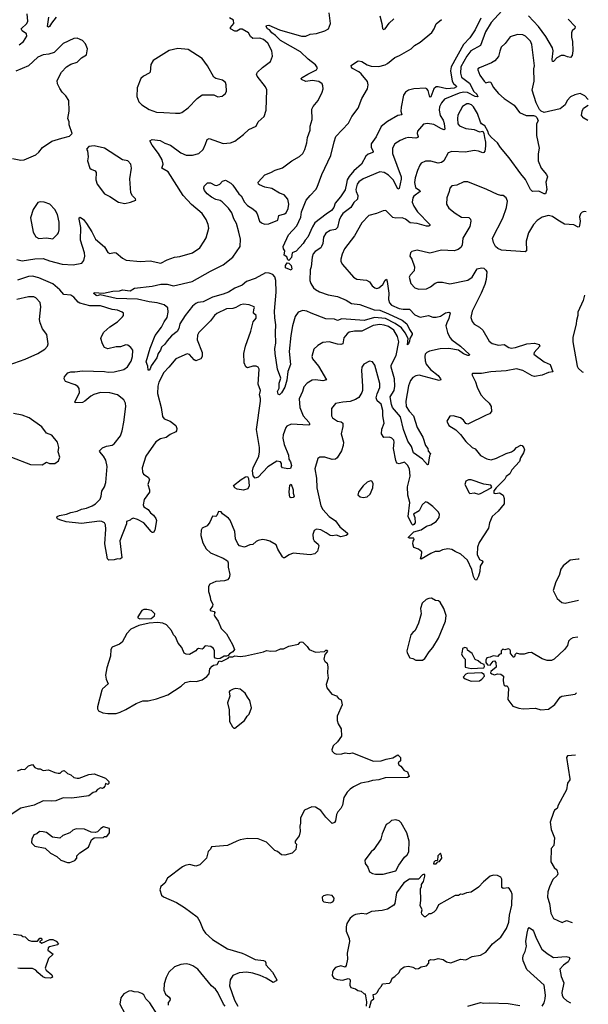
# Model space of a CAD drawing. Extents: x 1954678 to 2060275, y 904822 to 1016299.
# Tile 418 of 467: x 2054243 to 2059612, y 969543 to 978850. Entities that reach past the tile are written whole.
import ezdxf

# ---------------------------------------------------------------- set-up
doc = ezdxf.new("R2010")
doc.units = 0

msp = doc.modelspace()

# ---------------------------------------------------------------- linework, layer by layer
at = {"layer": '0CON20XD'}
for points in [[(2054215, 976583.1), (2054265, 976571.5), (2054385, 976589.3), (2054465, 976591.1), (2054525, 976569.5), (2054645, 976539.3), (2054746.6, 976533.4), (2054830.3, 976549.7), (2054849.2, 976575), (2054856.5, 976615), (2054854.5, 976645), (2054816.7, 976765), (2054818.9, 976885), (2054804.4, 976965.6), (2054805, 976977.5), (2054815, 976983.8), (2054845, 976960.8), (2054875, 976923.1), (2054925.5, 976845.5), (2054959.4, 976775), (2055042.2, 976702.2), (2055075, 976650), (2055095, 976641.2), (2055135, 976650), (2055155, 976646.2), (2055213.8, 976595), (2055247.3, 976577.3), (2055385, 976564.2), (2055475, 976572), (2055575, 976549.2), (2055635, 976580), (2055705, 976606), (2055755, 976610), (2055875, 976646.2), (2055945, 976694), (2055985, 976756.7), (2056005, 976787.5), (2056028.3, 976878.3), (2056024.1, 976914.1), (2056005, 976960), (2055965, 977018), (2055864.5, 977104.5), (2055785, 977188.9), (2055645, 977412.2), (2055586, 977445), (2055596.5, 977485), (2055587.3, 977525), (2055555, 977585.6), (2055492.3, 977665), (2055472.5, 977705), (2055495, 977716.9), (2055568.8, 977708.8), (2055615, 977683.5), (2055668, 977665), (2055765, 977592.9), (2055815, 977570), (2055875, 977570.8), (2055935, 977586), (2055976.1, 977623.9), (2055997.7, 977672.3), (2056013.5, 977716.5), (2056031.7, 977728.3), (2056165, 977681.1), (2056234.4, 977685.6), (2056275, 977700.8), (2056356.4, 977763.6), (2056407.7, 977812.3), (2056476.4, 977843.6), (2056493.8, 977885), (2056550.8, 977935), (2056571.4, 977995), (2056575.7, 978185.7), (2056564.4, 978214.4), (2056485.8, 978315), (2056479.2, 978335), (2056490, 978355), (2056535, 978398), (2056610, 978455), (2056630.8, 978505), (2056622.5, 978555), (2056585, 978627.5), (2056545, 978663.1), (2056510, 978675), (2056443.6, 978673.6), (2056421.7, 978691.7), (2056404, 978725), (2056345, 978760.6), (2056325, 978759.4), (2056292, 978742), (2056275, 978741.4), (2056233.8, 978765), (2056232, 978775), (2056265.2, 978814.8), (2056261.5, 978845), (2056225, 978867.9)], [(2054238.3, 978611.7), (2054279.4, 978645), (2054310, 978695), (2054306, 978715), (2054265, 978744.2), (2054255.9, 978764.1), (2054309.4, 978815), (2054319.4, 978835), (2054314.4, 978904.4)], [(2054587.7, 978872.3), (2054542.4, 978817.6), (2054525, 978787.1), (2054515, 978779.2), (2054504.5, 978784.5), (2054518.2, 978875)], [(2058795, 978933.1), (2058695, 978823.5), (2058640.4, 978735), (2058595, 978607.5), (2058504.3, 978555.7), (2058465.3, 978505), (2058409.7, 978405), (2058404.2, 978345), (2058415, 978306.9), (2058488.9, 978248.9), (2058530.2, 978170.2), (2058558.8, 978145), (2058569.1, 978120.9), (2058545, 978123.5), (2058470.5, 978160.5), (2058435, 978166.2), (2058393.1, 978156.9), (2058255, 978098.5), (2058226, 978064), (2058208.2, 978025), (2058203.2, 977995), (2058212, 977945), (2058240.2, 977900.2), (2058251.7, 977868.3), (2058258.6, 977815), (2058251.7, 977808.3), (2058225, 977817.5), (2058155, 977859.2), (2058095, 977868.6), (2058056.1, 977863.9), (2057998.6, 977795), (2057995.5, 977775), (2058005.7, 977745), (2058003.3, 977735), (2057985, 977731.2), (2057915, 977736.5), (2057885, 977730.6), (2057835, 977708.6), (2057784.2, 977675), (2057762.5, 977635), (2057762.5, 977585), (2057844.3, 977365), (2057845, 977343.8), (2057825, 977253.8), (2057815, 977248.8), (2057771.8, 977331.8), (2057725, 977380.5), (2057685, 977405.6), (2057645, 977410.6), (2057485, 977344.5), (2057445, 977316.9), (2057430.9, 977295), (2057418.2, 977245), (2057419.1, 977225), (2057435, 977186.7), (2057433.3, 977155), (2057398.8, 977121.2), (2057369.4, 977075), (2057295, 977016.5), (2057275, 976990), (2057258.2, 976955), (2057244.5, 976885), (2057225, 976867.3), (2057175, 976857.8), (2057135, 976832.5), (2057111.4, 976795), (2057105.7, 976735), (2057094.3, 976705), (2057085, 976692.9), (2057032.1, 976657.9), (2057015, 976636.7), (2057004.5, 976605.5), (2056995.6, 976515), (2056986.7, 976485), (2056983.3, 976385), (2056993.5, 976355), (2057018.5, 976315), (2057035, 976299.1), (2057075, 976277.9), (2057155, 976248.2), (2057245, 976234.5), (2057325, 976197.5), (2057375, 976166.2), (2057455, 976158.2), (2057591.4, 976108.6), (2057645, 976103.2), (2057725, 976070.5), (2057855, 976008.5), (2057898.8, 975975), (2057922.2, 975922.2), (2057949.2, 975885), (2057949.2, 975875), (2057925.6, 975835), (2057925, 975810), (2057915.6, 975785), (2057905, 975777.5), (2057912, 975835), (2057881.4, 975891.4), (2057847.6, 975937.6), (2057788.6, 975978.6), (2057695.8, 976025.8), (2057593.6, 976036.4), (2057495, 976006.5), (2057285, 976022.7), (2057245, 976006.4), (2057215, 976017.6), (2057135, 976023.8), (2056994.4, 976075), (2056955, 976094.6), (2056915, 976099.5), (2056874, 976085), (2056845.4, 976044.6), (2056818.9, 975955), (2056801.8, 975865), (2056787.6, 975715), (2056800.9, 975589.1), (2056775.3, 975524.7), (2056767, 975443), (2056745.5, 975375), (2056715, 975323.3), (2056695, 975302.5), (2056685, 975310), (2056677.5, 975335), (2056693.8, 975366.2), (2056691.9, 975415), (2056707.3, 975462.7), (2056678.5, 975545), (2056653.8, 975693.8), (2056652.9, 975742.9), (2056661.5, 975791.5), (2056658, 975892), (2056662.5, 975965), (2056651.7, 976031.7), (2056649.7, 976095), (2056663.3, 976275), (2056661.8, 976385), (2056650.6, 976420.6), (2056631.9, 976441.9), (2056600, 976455), (2056565, 976455.8), (2056465, 976403.6), (2056385, 976375.2), (2056345, 976341.8), (2056275, 976311.2), (2056214.6, 976275.4), (2056165, 976254.8), (2056065, 976227.6), (2055976.6, 976183.4), (2055925, 976176), (2055905, 976166.8), (2055875, 976142.2), (2055805.7, 976055), (2055754.7, 975975), (2055745, 975932), (2055728.7, 975901.3), (2055677.3, 975862.7), (2055635.7, 975815), (2055615, 975784.2), (2055581.2, 975755), (2055573.8, 975725), (2055551.2, 975695), (2055537.1, 975655), (2055483.3, 975576.7), (2055475, 975548.8), (2055465, 975538), (2055455, 975537.5), (2055454, 975575), (2055436.7, 975615), (2055475, 975743.8), (2055522.2, 975865), (2055582.9, 975945), (2055605.6, 975995), (2055635.9, 976034.1), (2055646.2, 976085), (2055640.9, 976125), (2055606.5, 976155), (2055542, 976175), (2055465, 976184.5), (2055355, 976209.6), (2055155, 976213.5), (2055002.3, 976247.7), (2054975, 976240.8), (2054964.2, 976244.2), (2054941.7, 976261.7), (2054945, 976270), (2055035, 976264.2), (2055123.6, 976283.6), (2055185, 976285.8), (2055215, 976296.7), (2055285, 976288), (2055327, 976313), (2055495, 976330), (2055575, 976350.7), (2055635, 976351.3), (2055695.5, 976335.5), (2055870.8, 976375), (2056045, 976473.9), (2056165, 976533.1), (2056256.4, 976605), (2056325.4, 976705), (2056329.1, 976775), (2056311.6, 976841.6), (2056290.4, 976925), (2056266.2, 976966.2), (2056245, 977023.1), (2056215, 977068.2), (2056155, 977128.8), (2056135, 977140), (2056095, 977149.3), (2056053.4, 977173.4), (2056014.4, 977205), (2055988.9, 977235), (2055981.5, 977255), (2055984.6, 977275), (2056015, 977308.5), (2056045, 977309.2), (2056085, 977286), (2056105, 977284), (2056134.1, 977295.9), (2056157.7, 977322.3), (2056185, 977332), (2056235.6, 977305.6), (2056256.8, 977286.8), (2056311.2, 977205), (2056334.1, 977184.1), (2056365.8, 977125), (2056395, 977094), (2056445, 977063.3), (2056468.8, 977038.8), (2056484, 977015), (2056508.8, 976945), (2056525, 976930), (2056555, 976916), (2056595, 976920), (2056680, 976955), (2056691.4, 976998.6), (2056745, 977014.4), (2056758.1, 977025), (2056779.4, 977065), (2056785.7, 977105.7), (2056773.8, 977155), (2056740, 977195), (2056695, 977208.8), (2056624.4, 977254.4), (2056557.7, 977267.7), (2056508.3, 977288.3), (2056496.7, 977296.7), (2056496.2, 977315), (2056557.7, 977382.3), (2056615.9, 977404.1), (2056655, 977426.7), (2056725, 977450), (2056813.9, 977516.1), (2056885, 977556.7), (2056915.8, 977584.2), (2056935, 977622.5), (2056955.8, 977685), (2056962, 977735), (2056986.7, 977805), (2056986, 977845), (2057006.2, 977905), (2057001.2, 978005), (2057015, 978030), (2057062, 978085), (2057099.2, 978165), (2057107.7, 978197.7), (2057106.2, 978225), (2057098, 978245), (2057066.2, 978266.2), (2057005, 978275.4), (2056945, 978264.7), (2056902.5, 978285), (2056900.8, 978295), (2056911.4, 978305), (2056965, 978335.4), (2057046, 978375), (2057053.8, 978395), (2057035, 978423.8), (2056967.4, 978477.4), (2056895, 978547.1), (2056704.4, 978654.4), (2056659.9, 978699.9), (2056625, 978725.9), (2056603.2, 978753.2), (2056582.9, 978765), (2056571.4, 978785), (2056572.5, 978795), (2056595, 978799.5), (2056695.7, 978755.7), (2056905, 978695.4), (2056945, 978694.6), (2056985.4, 978714.6), (2057045, 978720), (2057125.2, 978744.8), (2057158.1, 978765), (2057178.8, 978815), (2057164.7, 978915)], [(2057643.3, 978885), (2057663, 978813), (2057668.3, 978768.3), (2057678.3, 978758.3), (2057695, 978762.5), (2057732.3, 978817.7), (2057775, 978857.5)], [(2059423.5, 978855), (2059486.9, 978785), (2059484.3, 978765.7), (2059460, 978745), (2059452.5, 978725), (2059452.5, 978685), (2059464.3, 978645), (2059466.9, 978555), (2059459.7, 978510.3), (2059445, 978494), (2059415, 978498.6), (2059385, 978511.9), (2059355, 978512.5), (2059315, 978489.4), (2059285, 978455.8), (2059275, 978456.2), (2059269.5, 978475), (2059280.3, 978555), (2059273.1, 978583.1), (2059211.3, 978691.3), (2059143.3, 978785), (2059046.9, 978885)], [(2058596.7, 978865), (2058544.8, 978755), (2058492.5, 978677.5), (2058432.5, 978615), (2058316, 978405), (2058309.8, 978365), (2058327.8, 978267.8), (2058338.3, 978248.3), (2058364.5, 978225), (2058366.2, 978215), (2058345, 978204), (2058275, 978195.2), (2058195, 978215.7), (2058175, 978214.7), (2058155, 978197.5), (2058125, 978122), (2058115, 978118.8), (2058099.4, 978179.4), (2058087.5, 978197.5), (2058075, 978203.7), (2057965, 978196.8), (2057915, 978183.4), (2057886.7, 978165), (2057867.5, 978135), (2057844.5, 978024.5), (2057841.7, 977985), (2057850, 977950), (2057815, 977943), (2057715, 977887.6), (2057655, 977839.2), (2057607.9, 977742.1), (2057562.3, 977675), (2057560.9, 977645), (2057580, 977605), (2057577.5, 977595), (2057535, 977579.1), (2057510.6, 977559.4), (2057470.8, 977485), (2057398.1, 977421.9), (2057353.1, 977366.9), (2057335.2, 977335), (2057327.9, 977302.1), (2057317.5, 977242.5), (2057272.2, 977175), (2057222.9, 977117.1), (2057207.7, 977075), (2057188.5, 977045), (2057137.5, 977012.5), (2057031.1, 976928.9), (2057007.6, 976892.4), (2056965, 976795.4), (2056937.1, 976765), (2056921.2, 976735), (2056855, 976661.2), (2056815, 976647.5), (2056808.6, 976601.4), (2056785, 976572.5), (2056775, 976580), (2056766.8, 976606.8), (2056740.8, 976625), (2056748, 976665), (2056733.5, 976685), (2056731.2, 976705), (2056780.8, 976815), (2056858.9, 976901.1), (2056896.2, 976983.8), (2056905.2, 977035), (2056949.1, 977145), (2056985, 977187.3), (2057040.8, 977245), (2057052.9, 977267.1), (2057095, 977385.8), (2057181.5, 977565), (2057211.2, 977695), (2057229.6, 977745), (2057347.2, 977872.8), (2057380.4, 977935), (2057437.6, 978012.4), (2057474.6, 978105), (2057526.1, 978195), (2057534.1, 978235), (2057525.6, 978265.6), (2057468.9, 978338.9), (2057446.9, 978356.9), (2057385, 978388.8), (2057375, 978400), (2057373.8, 978416.2), (2057431.7, 978458.3), (2057445, 978460.8), (2057475, 978454.4), (2057523.3, 978423.3), (2057561.6, 978411.6), (2057633.9, 978406.1), (2057695, 978424.6), (2057715.6, 978435), (2057786.8, 978493.2), (2057829.3, 978510.7), (2057938.8, 978575), (2057971.9, 978605), (2058025, 978636.9), (2058135, 978730.4), (2058157.8, 978765), (2058175, 978811.9), (2058225, 978850.7)], [(2059612, 978096.7), (2059580.3, 978130.3), (2059535, 978152), (2059485, 978141.2), (2059445, 978120), (2059411.2, 978085), (2059394, 978046), (2059345, 978006), (2059195, 977973.8), (2059166.4, 977986.4), (2059151.7, 978001.7), (2059120.8, 978065), (2059081.2, 978185), (2059100.5, 978269.5), (2059098.1, 978385), (2059103.1, 978415), (2059079.5, 978615), (2059065, 978647.5), (2059020, 978695), (2058995, 978706.9), (2058945, 978710), (2058875, 978688.6), (2058827.1, 978625), (2058790.9, 978589.1), (2058776.2, 978553.8), (2058765, 978503.3), (2058728.1, 978461.9), (2058698.1, 978441.9), (2058584.1, 978395.9), (2058570, 978385), (2058568.8, 978375), (2058588.6, 978325), (2058627.8, 978267.8), (2058645, 978254.2), (2058675, 978263.3), (2058690.7, 978260.7), (2058713.5, 978213.5), (2058765, 978152.9), (2058818, 978105), (2058910.9, 978040.9), (2058963.2, 977973.2), (2059025, 977944), (2059095, 977943.3), (2059115, 977937.5), (2059127.5, 977925), (2059137.5, 977895), (2059123.8, 977865), (2059122, 977755), (2059148, 977635), (2059138.3, 977581.7), (2059140, 977515), (2059166, 977445), (2059217.9, 977387.9), (2059225.6, 977365.6), (2059212.5, 977315), (2059221.4, 977245), (2059206.7, 977205), (2059195, 977203.8), (2059145, 977228), (2059085, 977226.7), (2059066.7, 977245), (2059019.8, 977339.8), (2058975, 977391.4), (2058865.4, 977545), (2058781.9, 977641.9), (2058755, 977686.9), (2058698, 977735), (2058673.3, 977765), (2058663.8, 977795), (2058635, 977846.7), (2058605, 977866.2), (2058595, 977880), (2058565, 977963.3), (2058527.8, 978025), (2058507.9, 978045), (2058485, 978056.1), (2058465, 978055.5), (2058425, 978030.8), (2058381.7, 977948.3), (2058376.8, 977915), (2058379.5, 977865), (2058395, 977847.1), (2058455, 977821.4), (2058535, 977812.5), (2058585, 977791.2), (2058615, 977797.5), (2058626.2, 977775), (2058632, 977735), (2058641.7, 977691.7), (2058640.8, 977655), (2058634.1, 977605.9), (2058625, 977594), (2058615, 977592), (2058575, 977608), (2058535, 977614.3), (2058451.7, 977598.3), (2058323.6, 977603.6), (2058288.3, 977591.7), (2058247.5, 977515), (2058225, 977499.4), (2058194.6, 977494.6), (2058125, 977511.1), (2058075, 977512.9), (2058035, 977494), (2058020, 977475), (2058000, 977425), (2057976.5, 977355), (2057970.6, 977310.6), (2057981.5, 977265), (2058022.2, 977235), (2058025.5, 977225), (2057965, 977183.1), (2057954.5, 977165), (2057948.9, 977125), (2057965, 977086.2), (2057999.4, 977035), (2058114.2, 976915), (2058116.2, 976905), (2058105, 976897.5), (2058085, 976897.5), (2057995, 976922), (2057930.6, 976930.6), (2057885, 976964.5), (2057855, 976976.5), (2057795, 976973.6), (2057765, 976980.5), (2057705, 977043.8), (2057695, 977046.2), (2057675, 977044), (2057613.4, 977016.6), (2057540.4, 976999.6), (2057475, 976929.2), (2057405, 976805.8), (2057311.4, 976685), (2057287.5, 976635), (2057276, 976585), (2057276.2, 976565), (2057290, 976535), (2057395.7, 976415.7), (2057427.3, 976397.3), (2057518, 976388), (2057545, 976370.8), (2057570, 976335), (2057595, 976314), (2057615, 976308), (2057635, 976315.8), (2057672.1, 976347.9), (2057695, 976388.8), (2057705.8, 976395.8), (2057714.3, 976375), (2057729.1, 976265), (2057726.6, 976205), (2057733.8, 976175), (2057752.3, 976152.3), (2057825, 976120.3), (2057865, 976112.4), (2057925, 976112.5), (2057975, 976061.4), (2058025, 976039.2), (2058104.3, 976054.3), (2058145, 976037.1), (2058175, 976036.7), (2058215, 976048.2), (2058265, 976078.8), (2058295, 976084.2), (2058307.5, 976077.5), (2058296.2, 976025), (2058275.5, 975985), (2058267.9, 975955), (2058282, 975892), (2058305, 975847.1), (2058324.5, 975825), (2058404.5, 975765), (2058491.2, 975685), (2058487.5, 975675), (2058475, 975676), (2058435, 975691.5), (2058385.3, 975725.3), (2058295, 975740.7), (2058211.9, 975738.1), (2058113.1, 975716.9), (2058086, 975705), (2058072.8, 975687.2), (2058067.8, 975665), (2058071.8, 975625), (2058082.1, 975595), (2058122.3, 975542.3), (2058195, 975485.5), (2058218, 975455), (2058220, 975445), (2058205, 975438), (2058015, 975488.6), (2057985, 975482.9), (2057953.8, 975466.2), (2057932, 975438), (2057915, 975389.2), (2057887.8, 975245), (2057891.9, 975195), (2057919.3, 975149.3), (2057960.9, 975105), (2057995, 974996), (2058051.2, 974905), (2058076.1, 974826.1), (2058095.8, 974795.8), (2058100, 974770), (2058122.5, 974745), (2058113.6, 974726.4), (2058100, 974645), (2058095, 974642.5), (2058046.2, 974696.2), (2057962.1, 974755), (2057942.9, 974815), (2057909.4, 974865), (2057865.9, 974975), (2057837.6, 975095), (2057763.6, 975183.6), (2057753, 975213), (2057742, 975285), (2057777.6, 975345), (2057785.2, 975384.8), (2057780.6, 975455), (2057750.3, 975565), (2057750.8, 975585), (2057797.4, 975675), (2057821.6, 975805), (2057812, 975855), (2057776.2, 975915), (2057725, 975948.5), (2057685, 975962.7), (2057645, 975967.6), (2057582.2, 975957.8), (2057475, 975904.5), (2057403.6, 975906.4), (2057355, 975896.7), (2057335, 975880.8), (2057305, 975842), (2057295.8, 975785), (2057275, 975779.2), (2057245, 975782.9), (2057165, 975804.3), (2057105, 975800), (2057058.3, 975771.7), (2057020, 975735), (2057002.5, 975665), (2057008, 975645), (2057063.8, 975573.8), (2057140, 975445), (2057105, 975434.7), (2057036.4, 975446.4), (2057005, 975441.1), (2056957.5, 975415), (2056925, 975380), (2056914.2, 975335), (2056883.3, 975265), (2056888.2, 975185), (2056919.2, 975105), (2056974.3, 975045), (2056981.2, 975025), (2056971.7, 975018.3), (2056805, 975027.9), (2056765, 975007.1), (2056754.7, 974995.3), (2056729.6, 974925), (2056727.1, 974895), (2056740.4, 974835), (2056782.4, 974732.4), (2056785.8, 974695.8), (2056800.9, 974670.9), (2056809.2, 974635), (2056801.1, 974608.9), (2056775, 974605.5), (2056725, 974613.5), (2056715.3, 974625.3), (2056713.9, 974655), (2056705, 974671.9), (2056671.7, 974678.3), (2056585, 974624.5), (2056495, 974526.2), (2056465, 974515.8), (2056447.1, 974537.1), (2056442.1, 974585), (2056446.8, 974615), (2056499.6, 974725), (2056508.2, 974765), (2056506.7, 974805), (2056477.9, 974975), (2056517.8, 975245), (2056518.3, 975268.3), (2056507.5, 975305), (2056516, 975345), (2056496, 975405), (2056504.2, 975545), (2056494.2, 975564.2), (2056475.7, 975575.7), (2056445.9, 975575.9), (2056395, 975558.6), (2056378.3, 975568.3), (2056362, 975605), (2056359.2, 975695), (2056375.8, 975765), (2056426.2, 975905), (2056447.5, 975995), (2056475, 976030), (2056476.7, 976055), (2056450, 976075), (2056452.5, 976115), (2056460, 976125), (2056456.4, 976136.4), (2056410, 976155), (2056355, 976162), (2056327.5, 976155), (2056285, 976128.8), (2056255, 976120), (2056195, 976116.2), (2056105, 976072.9), (2056082.5, 976055), (2056045, 976003.3), (2055935.7, 975894.3), (2055923.4, 975866.6), (2055919.6, 975825), (2055965.8, 975705), (2055966, 975665), (2055953.3, 975645), (2055905, 975626.2), (2055890, 975635), (2055845, 975686), (2055825, 975691.9), (2055715.8, 975645), (2055650.8, 975565), (2055605, 975513.8), (2055556.9, 975425), (2055545.9, 975385.9), (2055545.6, 975315), (2055579.4, 975185), (2055590.5, 975100.5), (2055608.3, 975078.3), (2055665, 975054.2), (2055716.7, 975015), (2055726.2, 974985), (2055723.8, 974965), (2055716.7, 974955), (2055665, 974930), (2055625, 974899.2), (2055573.6, 974886.4), (2055529.1, 974860.9), (2055432.7, 974725), (2055400, 974615), (2055401.9, 974575), (2055410.8, 974555), (2055456.8, 974526.8), (2055467.1, 974505), (2055454.3, 974455), (2055468.1, 974405), (2055467.1, 974385), (2055418.8, 974315), (2055408, 974265), (2055416.2, 974245), (2055455, 974221.2), (2055478.8, 974188.8), (2055505, 974166.2), (2055530, 974135), (2055534, 974115), (2055518, 974025), (2055505, 974002.5), (2055495, 974003.3), (2055485, 974013.3), (2055415, 974094.2), (2055355, 974126.2), (2055315, 974137.5), (2055295, 974130), (2055285, 974117.5), (2055250, 974105), (2055250, 974085), (2055188.1, 973925), (2055206.7, 973763.3), (2055189.3, 973750.7), (2055165, 973753.3), (2055135, 973743.3), (2055085, 973740), (2055072.5, 973755), (2055048, 973895), (2055056.1, 974035), (2055054.3, 974075), (2055045, 974094), (2055017.1, 974107.1), (2054995, 974109.5), (2054825, 974088.5), (2054682.1, 974102.1), (2054620.9, 974120.9), (2054601.2, 974131.2), (2054592.5, 974145), (2054597, 974153), (2054617.7, 974162.3), (2054683.9, 974176.1)], [(2054175, 977537.5), (2054255, 977522.9), (2054285.8, 977524.2), (2054395, 977573.8), (2054425, 977598.8), (2054459.7, 977640.3), (2054545, 977701.2), (2054640.8, 977729.2), (2054711.7, 977748.3), (2054740, 977775), (2054710, 977855), (2054710, 977885), (2054696.7, 977915), (2054710.8, 977985), (2054707.1, 978085), (2054679.8, 978129.8), (2054644.5, 978164.5), (2054620.7, 978200.7), (2054599.2, 978245), (2054598, 978275), (2054638, 978355), (2054685.8, 978404.2), (2054725, 978430), (2054785, 978447.5), (2054825, 978490), (2054875, 978517.5), (2054884, 978575), (2054865, 978623.3), (2054835, 978653.8), (2054815, 978664), (2054785, 978674), (2054755, 978671.2), (2054655, 978623.8), (2054568.9, 978541.1), (2054516.8, 978523.2), (2054465, 978516.9), (2054415, 978494.3), (2054325, 978413.1), (2054207.7, 978362.3)], [(2055715, 977966), (2055755, 977966.2), (2055775, 977974), (2055835, 978016.7), (2055920, 978105), (2055965, 978140), (2056075, 978140), (2056115, 978120), (2056155, 978126.7), (2056186.4, 978153.6), (2056196.4, 978173.6), (2056193.8, 978235), (2056185, 978257.5), (2056158.3, 978278.3), (2056095, 978293.8), (2056076.1, 978306.1), (2056016.7, 978415), (2055965, 978482.5), (2055835, 978566.7), (2055735, 978578.8), (2055655, 978558.8), (2055504.3, 978465.7), (2055482, 978425), (2055473.8, 978355), (2055465.7, 978344.3), (2055413.2, 978316.8), (2055387, 978293), (2055353.2, 978206.8), (2055348.8, 978125), (2055368.8, 978075), (2055395, 978043.8), (2055465, 978002.5), (2055535, 977975.8), (2055605, 977974.2), (2055715, 977966)], [(2059608.2, 977898.2), (2059569.5, 977919.5), (2059548, 977945), (2059554.3, 977985.7), (2059567.3, 978012.7), (2059611, 978043.4)], [(2055235, 977114), (2055290, 977125), (2055340, 977145), (2055336.4, 977156.4), (2055307.5, 977185), (2055293.9, 977213.9), (2055284.2, 977345), (2055300, 977445), (2055293.3, 977485), (2055262.5, 977515), (2055214.3, 977524.3), (2055045, 977634), (2054945, 977656.7), (2054895, 977650), (2054872.5, 977625), (2054881.7, 977611.7), (2054890, 977555), (2054883.8, 977515), (2054905, 977447.5), (2054916.4, 977436.4), (2054955, 977420), (2054963.8, 977405), (2054962, 977335), (2054973.8, 977295), (2055042.5, 977205), (2055095, 977180), (2055175, 977123.8), (2055235, 977114)], [(2059592, 977034.7), (2059573.6, 977036.4), (2059555, 977030), (2059540, 977015), (2059528.8, 976985), (2059534.4, 976945), (2059529.4, 976905), (2059525, 976893.3), (2059515, 976888.8), (2059475, 976910), (2059388.5, 976918.5), (2059325, 976955.4), (2059275, 976989.6), (2059235, 976998.2), (2059175, 976982.9), (2059129.4, 976950.6), (2059095, 976914.2), (2059047.5, 976835), (2059026.7, 976755), (2059027.5, 976665), (2059017.5, 976655), (2058792.7, 976672.7), (2058757.9, 976687.9), (2058737, 976707), (2058716, 976745), (2058708.8, 976785), (2058803.8, 976975), (2058841.2, 977075), (2058848.8, 977135), (2058836.1, 977166.1), (2058807, 977187), (2058785, 977186.7), (2058755, 977196.7), (2058655, 977244), (2058475, 977316), (2058435.9, 977315.9), (2058370, 977285), (2058325, 977278.6), (2058305, 977258.8), (2058299.2, 977225), (2058276, 977165), (2058274.2, 977105), (2058295, 977068.8), (2058355, 977020.8), (2058415, 976984.3), (2058485, 976979.2), (2058498.6, 976965), (2058504.4, 976944.4), (2058494.5, 976895.5), (2058428, 976785), (2058421.2, 976718.8), (2058408, 976695), (2058382.4, 976677.6), (2058345, 976664.5), (2058225, 976671.1), (2058115, 976641.9), (2057995, 976670), (2057945, 976658.8), (2057934, 976646), (2057926.2, 976615), (2057947.1, 976585), (2057971.1, 976515), (2057967.1, 976475), (2057929.2, 976435), (2057920.8, 976415), (2057936.2, 976355), (2057973.3, 976315), (2058012.7, 976302.7), (2058085, 976306.9), (2058122, 976325), (2058165, 976360), (2058190.6, 976369.4), (2058235, 976370), (2058305, 976353.3), (2058475, 976387.5), (2058515.8, 976415), (2058564.2, 976495.8), (2058604.2, 976505.8), (2058625, 976502), (2058645, 976483.8), (2058654.2, 976465), (2058647.5, 976395), (2058634, 976346), (2058600, 976265), (2058515.5, 976094.5), (2058504.4, 976035), (2058515.8, 975995.8), (2058535, 975971.2), (2058585, 975942), (2058615, 975916), (2058675, 975811.2), (2058705, 975790), (2058765, 975772.5), (2058818.1, 975778.1), (2058860.9, 975750.9), (2058885, 975745.8), (2058925, 975751.4), (2059032.7, 975787.3), (2059103, 975793), (2059149.7, 975779.7), (2059154, 975765), (2059101.2, 975705), (2059098.3, 975688.3), (2059196.4, 975616.4), (2059250.9, 975590.9), (2059278.3, 975521.7), (2059235, 975513.5), (2059175, 975490.7), (2059105, 975477.8), (2059083.1, 975483.1), (2058995, 975535.4), (2058935, 975549.5), (2058835, 975531.8), (2058690.2, 975519.8), (2058605, 975504), (2058520, 975505), (2058512.5, 975495), (2058547.7, 975427.7), (2058564, 975375), (2058596.2, 975305), (2058631.2, 975265), (2058676.4, 975226.4), (2058694.2, 975195), (2058698.8, 975145), (2058678.8, 975125), (2058648.6, 975111.4), (2058475, 975026.2), (2058455, 975033.8), (2058433.3, 975065), (2058405, 975086.7), (2058335, 975106.2), (2058305, 975102.5), (2058277.5, 975055), (2058295, 975013.3), (2058362.7, 974972.7), (2058405, 974930), (2058455, 974863.8), (2058515, 974806.7), (2058545, 974793.3), (2058595, 974730.8), (2058655, 974699.2), (2058695, 974690.8), (2058745, 974704.2), (2058835, 974748), (2058885.6, 974764.4), (2058916.4, 974783.6), (2058934.2, 974805.8), (2058975, 974826.7), (2058986.2, 974826.2), (2059003.8, 974803.8), (2059008.8, 974785), (2059001.2, 974755), (2058970.8, 974709.2), (2058961.2, 974675), (2058891.2, 974595), (2058871.7, 974558.3), (2058837.5, 974532.5), (2058825, 974507.5), (2058743.3, 974425), (2058721.2, 974395), (2058720, 974375), (2058735, 974371.2), (2058775, 974376.7), (2058807.5, 974355), (2058816.7, 974325), (2058818.8, 974275), (2058760, 974205), (2058704.4, 974155), (2058679.6, 974095), (2058668.5, 974045), (2058580.7, 973909.3), (2058567.1, 973865), (2058562.5, 973795), (2058585, 973746.7), (2058613.3, 973733.3), (2058616.7, 973725), (2058592, 973685), (2058587.1, 973635), (2058575, 973590), (2058555, 973552.5), (2058542.5, 973555), (2058526.7, 973585), (2058512.2, 973652.2), (2058470.4, 973740.4), (2058408.3, 973798.3), (2058355, 973822.2), (2058325, 973843.1), (2058285, 973849.4), (2058235, 973838.6), (2058205, 973824), (2058165, 973822.5), (2058125, 973805.5), (2058035, 973750), (2058026.7, 973756.7), (2058035.8, 973784.2), (2058039.3, 973819.3), (2058010, 973845), (2057965, 973860), (2057953.8, 973895), (2057958.3, 973921.7), (2057967.5, 973935), (2057965, 973950), (2057925, 973947.5), (2057912.5, 973955), (2057965, 974007.5), (2058035, 974026.9), (2058085, 974062.9), (2058124.2, 974074.2), (2058175, 974108), (2058205, 974144.2), (2058207.5, 974175), (2058195, 974198.6), (2058145, 974248.1), (2058095, 974287.1), (2058075, 974291.4), (2058043.1, 974265), (2058015, 974206.7), (2057963, 974177), (2057973.3, 974145), (2057975.9, 974094.1), (2057965, 974076.7), (2057955, 974073.3), (2057945, 974082.5), (2057912, 974155), (2057925.6, 974285), (2057907.5, 974355), (2057905.7, 974434.3), (2057929.5, 974535), (2057922.5, 974605), (2057905, 974639.2), (2057875, 974665.8), (2057825, 974653.1), (2057805, 974658.6), (2057793.7, 974683.6), (2057771.2, 974795), (2057778.9, 974855), (2057775, 974876.7), (2057756.2, 974895), (2057735, 974902.5), (2057681.7, 974901.7), (2057659.6, 974935), (2057661.6, 974978.4), (2057684.3, 975035), (2057670.6, 975105), (2057672.9, 975155), (2057655, 975216.7), (2057618.5, 975248.5), (2057610, 975275), (2057617.3, 975312.7), (2057645, 975372.5), (2057645, 975410), (2057597.5, 975585), (2057575.8, 975615.8), (2057545, 975622), (2057493.3, 975595), (2057474.2, 975565.8), (2057470.8, 975535), (2057481.4, 975385), (2057479.2, 975345), (2057474, 975325), (2057445, 975280), (2057415, 975260), (2057365, 975240), (2057295.7, 975235.7), (2057225, 975221.2), (2057188.8, 975175), (2057186.1, 975106.1), (2057196.7, 975085), (2057244.6, 975054.6), (2057278.8, 975048.8), (2057292.9, 975035), (2057293.8, 975005), (2057278.1, 974935), (2057300.6, 974855), (2057297.8, 974825), (2057281.4, 974775), (2057240.9, 974709.1), (2057225.5, 974694.5), (2057195, 974692.9), (2057125, 974716), (2057076.2, 974713.8), (2057059.5, 974700.5), (2057031.4, 974605), (2057044.3, 974515), (2057047.5, 974425), (2057085.5, 974255.5), (2057105, 974218.8), (2057165, 974153.3), (2057225, 974112.2), (2057267.1, 974057.1), (2057338.8, 973995), (2057338, 973985), (2057326.4, 973973.6), (2057275, 973962.5), (2057235, 973976.7), (2057195, 973970), (2057175, 973974), (2057138.3, 973998.3), (2057085, 974028.9), (2057045, 974034), (2057025, 974022.5), (2057010, 973985), (2057015, 973942.5), (2057025, 973923.8), (2057062.3, 973892.3), (2057068, 973875), (2057056, 973825), (2057029.7, 973800.3), (2056985, 973791.4), (2056825, 973805.8), (2056788, 973792), (2056745, 973762.5), (2056735, 973763.3), (2056725, 973773.3), (2056680, 973845), (2056663.8, 973885), (2056605, 973920.8), (2056575, 973931.2), (2056535, 973937.5), (2056494.3, 973925.7), (2056475, 973918), (2056445, 973890), (2056415, 973885.6), (2056365, 973863.3), (2056317.5, 973877.5), (2056301.2, 973895), (2056281.3, 973941.3), (2056273.1, 974013.1), (2056230.3, 974120.3), (2056215, 974138), (2056158.3, 974178.3), (2056145, 974196.7), (2056120, 974200), (2056105, 974162.5), (2056095, 974153.3), (2056063.8, 974156.2), (2056038.3, 974101.7), (2056013.6, 974066.4), (2055966.4, 974043.6), (2055956.7, 974025), (2055952, 973975), (2055973.8, 973905), (2056005, 973847.5), (2056045, 973810), (2056165, 973761.2), (2056205.8, 973735.8), (2056211.2, 973715), (2056210, 973675), (2056227.5, 973605), (2056221.2, 973575), (2056205, 973554), (2056176.1, 973546.1), (2056095, 973540), (2056037.5, 973515), (2056027, 973493), (2056026.2, 973445), (2056042, 973395), (2056043.8, 973365), (2056065.8, 973324.2), (2056062.7, 973307.3), (2056041.2, 973275), (2056042.5, 973265), (2056080.8, 973255), (2056085.8, 973245), (2056080.8, 973225), (2056085, 973207.5), (2056115.8, 973165), (2056146.7, 973095), (2056196, 973045), (2056252.5, 972945), (2056270, 972895), (2056256.4, 972873.6), (2056225, 972856.7), (2056210, 972840), (2056195, 972832.5), (2056175, 972832.5), (2056135, 972810), (2056115, 972807.5), (2056090, 972815), (2056083, 972823), (2056083.3, 972885), (2056072.5, 972905), (2056047.5, 972925), (2055995, 972930), (2055972.5, 972905), (2055965, 972901.2), (2055932.7, 972907.3), (2055915, 972897.5), (2055906.1, 972883.9), (2055845, 972850), (2055815, 972852.5), (2055795, 972862.5), (2055773.3, 972915), (2055740, 972955), (2055715, 973017.5), (2055696.2, 973036.2), (2055676.7, 973075), (2055629.2, 973129.2), (2055595, 973144.3), (2055545, 973152.7), (2055464.5, 973145.5), (2055367.9, 973122.1), (2055292.1, 973087.9), (2055255, 973046.7), (2055210, 972965), (2055185, 972947.5), (2055115, 972917.5), (2055103, 972897), (2055101.2, 972835), (2055065.9, 972724.1), (2055053.8, 972655), (2055058, 972615), (2055079.1, 972570.9), (2055024, 972525), (2055017, 972513), (2054976.7, 972355), (2054977.5, 972335), (2054987, 972317), (2055027, 972297), (2055075, 972290), (2055155, 972290), (2055192.5, 972305), (2055245, 972328.8), (2055343, 972387), (2055405, 972411.2), (2055455, 972411.2), (2055535, 972430), (2055643, 972467), (2055769.2, 972550.8), (2055805, 972583.8), (2055855, 972596.7), (2055913, 972593), (2055965, 972610), (2056009.3, 972640.7), (2056032.5, 972667.5), (2056037.5, 972715), (2056061.7, 972738.3), (2056073, 972747), (2056107.5, 972755), (2056125, 972790), (2056147, 972783), (2056210, 972815), (2056222.5, 972827.5), (2056255, 972827.5), (2056275, 972837.5), (2056325, 972828.8), (2056375, 972836.7), (2056546.4, 972873.6), (2056575, 972887.5), (2056615, 972880), (2056665, 972883.3), (2056705, 972902.5), (2056735, 972902.5), (2056783.3, 972926.7), (2056875, 972947.5), (2056892.5, 972965), (2056905, 972967.5), (2056917.5, 972965), (2056957.5, 972925), (2056977.5, 972895), (2057035, 972872.5), (2057121.7, 972878.3), (2057135, 972890), (2057145, 972890), (2057150, 972885), (2057147.5, 972875), (2057125, 972850)], [(2054555, 976780), (2054598.8, 976821.2), (2054608.8, 976835), (2054616, 976865), (2054617.1, 976935), (2054598.7, 977008.7), (2054575.6, 977055.6), (2054527.5, 977105), (2054475, 977126), (2054435, 977128.8), (2054415, 977123.3), (2054371.2, 977055), (2054346.4, 976976.4), (2054371.2, 976841.2), (2054395, 976798.8), (2054423, 976783), (2054495, 976789.2), (2054555, 976780)], [(2056805, 976481.2), (2056753.8, 976505), (2056752.5, 976525), (2056769.3, 976550.7), (2056785, 976550), (2056807.1, 976527.1), (2056811.2, 976495), (2056805, 976481.2)], [(2054683.9, 974176.1), (2054725, 974192), (2054785, 974204), (2054825, 974223.8), (2054875, 974234), (2054926.8, 974253.2), (2054958.8, 974275), (2055001.7, 974318.3), (2055012, 974345), (2055017.7, 974392.3), (2055044, 974435), (2055056.4, 974473.6), (2055070, 974625), (2055055.6, 974685), (2055034.3, 974725), (2054999.2, 974765), (2054998, 974775), (2055025.7, 974804.3), (2055061.7, 974818.3), (2055115, 974827.1), (2055135, 974839.4), (2055193.5, 974915), (2055209.3, 974965), (2055225.9, 975045), (2055244.6, 975194.6), (2055240.5, 975225), (2055227.1, 975257.1), (2055165, 975304.5), (2055095, 975322.3), (2055005, 975326.5), (2054943.3, 975306.7), (2054915, 975292.1), (2054859.4, 975245), (2054835, 975231.8), (2054767.5, 975227.5), (2054762.5, 975235), (2054806.7, 975325), (2054804.3, 975365), (2054792.6, 975382.6), (2054768.1, 975398.1), (2054675, 975431.4), (2054664.4, 975455), (2054665, 975472.5), (2054697, 975513), (2054725, 975521.9), (2054765, 975520.9), (2054835, 975531.8), (2055045, 975525.6), (2055077.9, 975517.9), (2055135, 975520.4), (2055225, 975541.9), (2055260.9, 975569.1), (2055295, 975623.3), (2055309.2, 975665), (2055311.4, 975725), (2055292.7, 975752.7), (2055265, 975773.8), (2055245, 975776.2), (2055195, 975756), (2055155, 975758), (2055075, 975740), (2055045, 975752.5), (2055023.3, 975785), (2055010, 975835), (2055014.1, 975855.9), (2055036.2, 975895), (2055095, 975948), (2055165, 975994), (2055215, 976042.5), (2055222.5, 976055), (2055222.5, 976075), (2055210, 976085), (2055167.5, 976105), (2055115, 976109.5), (2055005, 976144.6), (2054904.5, 976145.5), (2054811.1, 976171.1), (2054795, 976180.9), (2054755, 976226.9), (2054725.7, 976245), (2054660.9, 976250.9), (2054621.4, 976295), (2054555, 976354.1), (2054425, 976409.7), (2054365.2, 976425.2), (2054325, 976423.8), (2054222.5, 976387.5)], [(2054135, 975583.5), (2054295, 975641.4), (2054415, 975694), (2054480, 975735), (2054506.7, 975765), (2054513.3, 975785), (2054500, 975875), (2054457.7, 975927.7), (2054435.7, 975985.7), (2054430.8, 976015), (2054444, 976135), (2054435, 976176.7), (2054395, 976221.2), (2054375, 976230), (2054325, 976230), (2054215, 976206)], [(2059576.8, 976245), (2059564.3, 976195), (2059514.2, 976085), (2059514, 976055), (2059500, 976005), (2059498.8, 975975), (2059465.6, 975844.4), (2059465.6, 975805), (2059506, 975575), (2059515.8, 975555.8), (2059555, 975520), (2059562.3, 975518.7)], [(2054164.1, 974714.1), (2054345, 974646), (2054455, 974643.3), (2054495, 974667.5), (2054525, 974653.3), (2054576.1, 974653.9), (2054609.2, 974680.8), (2054622, 974715), (2054606.2, 974765), (2054613.8, 974805), (2054598.8, 974855), (2054545, 974921.2), (2054495, 974940.8), (2054452.4, 975002.4), (2054331.2, 975085), (2054265, 975112.9), (2054185, 975126.2)], [(2056355, 974403.8), (2056295, 974410.6), (2056274.2, 974425), (2056262.5, 974447.5), (2056335, 974504.4), (2056375, 974529.4), (2056395, 974532), (2056404.5, 974514.5), (2056410.8, 974445), (2056396.7, 974415), (2056355, 974403.8)], [(2058575, 974366.2), (2058595, 974372), (2058695.7, 974424.3), (2058700, 974435), (2058690.5, 974450.5), (2058625, 974460), (2058505, 974500), (2058480.7, 974499.3), (2058455, 974487.5), (2058446.7, 974455), (2058487, 974377), (2058495, 974372.5), (2058535, 974376), (2058575, 974366.2)], [(2056805, 974331.2), (2056795, 974337.5), (2056786, 974385), (2056795, 974450), (2056805, 974460), (2056825.6, 974405), (2056826, 974375), (2056836.2, 974345), (2056825, 974332.5), (2056805, 974331.2)], [(2057485, 974333.3), (2057525, 974340), (2057553.3, 974365), (2057578.8, 974425), (2057580, 974465), (2057568.3, 974488.3), (2057555, 974490), (2057525, 974477.5), (2057487, 974443), (2057445, 974390), (2057435, 974360), (2057459.3, 974339.3), (2057485, 974333.3)], [(2059527.2, 973751.1), (2059515, 973751.2), (2059439.7, 973740.3), (2059373.4, 973686.6), (2059353.4, 973656.6), (2059336.2, 973595), (2059304, 973535), (2059280, 973455), (2059317.8, 973377.8), (2059360.7, 973340.7), (2059395, 973334.4), (2059519.4, 973361.9)], [(2058025, 972794.2), (2058045, 972796.7), (2058067.7, 972812.3), (2058109.2, 972875), (2058144.4, 972915.6), (2058197.5, 973005), (2058263.8, 973165), (2058269.3, 973219.3), (2058246.7, 973285), (2058213.6, 973343.6), (2058196.4, 973356.4), (2058169.3, 973359.3), (2058133, 973383), (2058105, 973380), (2058081.7, 973368.3), (2058043.8, 973335), (2058026.2, 973285), (2058033.8, 973235), (2058010, 973145), (2057978.8, 973075), (2057955, 973058), (2057937.5, 973035), (2057900, 972885), (2057900.8, 972865), (2057926.4, 972816.4), (2057955, 972811.4), (2057985, 972795.8), (2058025, 972794.2)], [(2055377.5, 973187.5), (2055485, 973188.1), (2055516, 973215), (2055520, 973235), (2055486.7, 973265), (2055445, 973274.3), (2055415, 973274), (2055396.7, 973265), (2055360, 973205), (2055360, 973195), (2055377.5, 973187.5)], [(2059512.5, 973011.9), (2059465, 973005.6), (2059444.2, 972995), (2059425.7, 972975), (2059414.3, 972935), (2059387.1, 972895), (2059291.2, 972805), (2059265, 972794), (2059225, 972794), (2059175, 972808.8), (2059075, 972867.5), (2059043.6, 972866.4), (2059005, 972853.3), (2058965, 972853.3), (2058935, 972862.5), (2058917.5, 972845), (2058917, 972833), (2058905, 972820), (2058900, 972835), (2058878.3, 972858.3), (2058876.7, 972885), (2058870, 972895), (2058855, 972902.5), (2058825, 972892.5), (2058805, 972900), (2058790, 972885), (2058790, 972855), (2058771.7, 972848.3), (2058758.3, 972831.7), (2058715, 972837.5), (2058687, 972823), (2058653.6, 972816.4), (2058643.3, 972795), (2058643, 972773), (2058661.2, 972751.2), (2058685, 972747.5), (2058713, 972787), (2058725, 972790), (2058740, 972775), (2058741.7, 972728.3), (2058691.7, 972688.3), (2058690, 972675), (2058700, 972665), (2058725, 972657.5), (2058755, 972666.7), (2058785, 972663.3), (2058812.5, 972645), (2058807.5, 972605), (2058813.6, 972563.6), (2058823, 972553), (2058845, 972552.5), (2058857.7, 972527.7), (2058853, 972423), (2058899.5, 972359.5), (2058955, 972342), (2058996.4, 972336.4), (2059115, 972342.5), (2059165, 972327.5), (2059235, 972332.5), (2059295, 972376.7), (2059348, 972445), (2059363.4, 972456.6), (2059487.1, 972472.9), (2059502, 972486.8)], [(2058506.1, 972716.1), (2058625, 972722.5), (2058632.5, 972735), (2058630, 972755), (2058596.4, 972766.4), (2058570.7, 972790.7), (2058545, 972802.5), (2058515, 972860), (2058471.7, 972891.7), (2058468.3, 972908.3), (2058445, 972916.7), (2058424.1, 972905.9), (2058422.5, 972875), (2058413.8, 972855), (2058422.7, 972832.7), (2058450, 972805), (2058450.7, 972730.7), (2058506.1, 972716.1)], [(2057125, 972850), (2057116.2, 972805), (2057123.3, 972785), (2057147, 972767), (2057153, 972733), (2057148.8, 972675), (2057156.7, 972625), (2057136.7, 972565), (2057142.5, 972535), (2057190, 972475), (2057235, 972457.5), (2057253.6, 972433.6), (2057279.3, 972419.3), (2057286.7, 972375), (2057241.2, 972265), (2057241.2, 972225), (2057248.8, 972195), (2057280, 972145), (2057281.7, 972078.3), (2057242.5, 972025), (2057202.5, 971985), (2057190.7, 971949.3), (2057193.3, 971935), (2057212.5, 971915), (2057235, 971906.7), (2057285, 971910), (2057315, 971918.8), (2057355, 971913.3), (2057385, 971918.8), (2057585, 971841.9), (2057656.1, 971843.9), (2057705, 971861.2), (2057767, 971873), (2057815, 971900), (2057840, 971875), (2057837.5, 971845), (2057817.5, 971825), (2057822.5, 971805), (2057843, 971793), (2057873.6, 971753.6), (2057905, 971740), (2057920, 971695), (2057905, 971687.5), (2057695, 971684.3), (2057635, 971664.3), (2057575, 971659.2), (2057535, 971645.8), (2057465, 971634), (2057395, 971598.8), (2057362.5, 971575), (2057335, 971547.5), (2057304.1, 971495.9), (2057290, 971425), (2057276.1, 971393.9), (2057247.7, 971362.3), (2057234.1, 971335.9), (2057223.9, 971276.1), (2057215, 971262.5), (2057195, 971252.5), (2057135, 971312.5), (2057087.5, 971375), (2057035, 971407.5), (2057000.7, 971409.3), (2056933.6, 971376.4), (2056893.3, 971305), (2056893.6, 971256.4), (2056886.7, 971225), (2056890, 971175), (2056881.2, 971135), (2056843.8, 971085), (2056845, 971070), (2056857.5, 971055), (2056850, 971005), (2056815, 970972.5), (2056746.4, 970953.6), (2056714.1, 970954.1), (2056678.3, 970988.3), (2056652.5, 970995), (2056575, 971073.8), (2056495.6, 971105.6), (2056395, 971110.8), (2056325, 971098), (2056294.4, 971085.6), (2056205, 971043.8), (2056055, 971030), (2056045, 971010), (2056022.5, 970987.5), (2056007.5, 970925), (2055945, 970860), (2055905, 970847.5), (2055845, 970863.3), (2055805, 970853.8), (2055779.5, 970840.5), (2055638.8, 970735), (2055615, 970687.5), (2055576.2, 970655), (2055566.7, 970625), (2055582.5, 970575), (2055599.3, 970559.3), (2055725, 970504), (2055798.7, 970458.7), (2055918.3, 970368.3), (2055943.8, 970325), (2055976.7, 970245), (2055996.7, 970215), (2056064, 970155), (2056205.7, 970065.7), (2056345, 970026.2), (2056372, 970012), (2056465, 969966.7), (2056546.4, 969956.4), (2056559.3, 969949.3), (2056567.5, 969935), (2056567.5, 969915), (2056630, 969845), (2056670, 969775), (2056665, 969763.3), (2056635, 969747.5), (2056570.5, 969790.5), (2056515, 969814.7), (2056445, 969836.7), (2056385, 969846.1), (2056315, 969839.1), (2056255, 969813.8), (2056230.8, 969775), (2056224.4, 969715.6), (2056271.2, 969581.2), (2056302.5, 969525)], [(2058505, 972598), (2058585, 972601.2), (2058607.5, 972615), (2058632.5, 972645), (2058629.3, 972659.3), (2058605, 972677.5), (2058471.7, 972668.3), (2058455, 972663.3), (2058430, 972635), (2058449.3, 972619.3), (2058505, 972598)], [(2056275, 972153.3), (2056366.7, 972225), (2056390, 972265), (2056410, 972285), (2056432.5, 972345), (2056416.7, 972415), (2056392.5, 972445), (2056372.5, 972485), (2056325, 972522.5), (2056285, 972527.5), (2056258.3, 972521.7), (2056227.5, 972505), (2056222.5, 972495), (2056228, 972455), (2056206.4, 972393.6), (2056220, 972325), (2056223.3, 972215), (2056253.3, 972165), (2056265, 972153.8), (2056275, 972153.3)], [(2059490.3, 971897.5), (2059415, 971890), (2059407.5, 971875), (2059437.5, 971675), (2059437, 971663), (2059417, 971633), (2059405, 971570), (2059327.5, 971425), (2059317.5, 971395), (2059293.6, 971376.4), (2059283.3, 971356.7), (2059252.5, 971265), (2059262.5, 971195), (2059292.5, 971115), (2059287, 971043), (2059262.5, 971015), (2059259.3, 970889.3), (2059290, 970835), (2059314.1, 970814.1), (2059323.9, 970776.1), (2059318.8, 970761.2), (2059277.7, 970722.3), (2059245.7, 970654.3), (2059228.6, 970605), (2059227.5, 970555), (2059244.4, 970494.4), (2059257.5, 970405), (2059285, 970353.8), (2059365, 970316.7), (2059405, 970333.3), (2059458.9, 970316.8)], [(2054221.7, 971748.3), (2054263.6, 971766.4), (2054285, 971762.5), (2054295, 971766.7), (2054325, 971796.7), (2054365, 971810), (2054385, 971782.5), (2054415, 971767.5), (2054437.5, 971767.5), (2054465, 971752.5), (2054515, 971760), (2054575, 971732.5), (2054605, 971726.7), (2054625, 971727.5), (2054645, 971747.5), (2054661.7, 971751.7), (2054693.9, 971723.9), (2054725, 971712.5), (2054755, 971686.7), (2054785, 971680), (2054805, 971680), (2054895, 971714), (2054945, 971720), (2055051.7, 971681.7), (2055085, 971650), (2055085, 971630), (2055075, 971620), (2055051.7, 971628.3), (2055047.5, 971605), (2055035, 971587.5), (2055025, 971583.8), (2055005, 971590), (2054977, 971573), (2054958.3, 971551.7), (2054936.4, 971543.6), (2054895.8, 971514.2), (2054735, 971490.5), (2054655, 971495.6), (2054585, 971467.5), (2054545, 971461.9), (2054465, 971464.6), (2054378.8, 971425)], [(2054378.8, 971425), (2054253, 971397), (2054144.6, 971325.4)], [(2057601.7, 970771.7), (2057675, 970773.8), (2057795.9, 970804.1), (2057821.7, 970858.3), (2057877.5, 970935), (2057903, 970957), (2057916.7, 970985), (2057921.2, 971085), (2057900, 971165), (2057845, 971256.7), (2057825, 971276), (2057795, 971286.2), (2057755, 971280), (2057732.3, 971257.7), (2057705, 971243.3), (2057666, 971155), (2057654, 971105), (2057586.2, 971005), (2057563.3, 970985), (2057503.3, 970905), (2057506.7, 970875), (2057529.5, 970839.5), (2057547.5, 970795), (2057575, 970778.8), (2057601.7, 970771.7)], [(2054715, 970882.5), (2054765, 970902.5), (2054782.5, 970925), (2054783, 970947), (2054810, 970975), (2054893, 971027), (2054921.7, 971098.3), (2054945, 971117.5), (2055035, 971120), (2055045, 971130), (2055065, 971130), (2055090, 971165), (2055090, 971205), (2055035, 971220), (2055010, 971205), (2054978.3, 971171.7), (2054955, 971167.5), (2054918.3, 971168.3), (2054855, 971198.8), (2054775, 971200), (2054745, 971187.5), (2054717.5, 971165), (2054651.7, 971138.3), (2054623, 971113), (2054553, 971123), (2054495, 971166.7), (2054465, 971173.3), (2054430, 971175), (2054406.1, 971153.9), (2054377, 971143), (2054356.7, 971105), (2054353.6, 971076.4), (2054357.5, 971065), (2054385, 971037.5), (2054485, 971017.5), (2054535, 970972.5), (2054595, 970940), (2054630, 970905), (2054695, 970883.3), (2054715, 970882.5)], [(2058175, 970870), (2058191.7, 970888.3), (2058208.3, 970891.7), (2058230, 970925), (2058227, 970947), (2058215, 970970), (2058192.5, 970945), (2058188.3, 970901.7), (2058165, 970897.5), (2058152.5, 970885), (2058151.7, 970871.7), (2058175, 970870)], [(2057545, 969510), (2057565, 969580), (2057587.5, 969595), (2057580, 969635), (2057605, 969642.5), (2057623, 969657), (2057633, 969687), (2057660, 969715), (2057670, 969735), (2057735, 969742.5), (2057747.5, 969755), (2057760.7, 969789.3), (2057785.9, 969804.1), (2057825, 969842.5), (2057838.3, 969871.7), (2057872, 969898), (2057913, 969903), (2057955, 969892.5), (2057985, 969877.5), (2058009.3, 969880.7), (2058035, 969896.7), (2058085, 969907.5), (2058107, 969933), (2058105, 969957.5), (2058123.9, 969966.1), (2058153, 969963), (2058195, 969976), (2058242.5, 969965), (2058273.3, 969945), (2058315, 969934), (2058405, 969968), (2058455, 969962.5), (2058515, 969994), (2058595, 970006.7), (2058645, 970036.2), (2058706.8, 970113.2), (2058785, 970178), (2058840.6, 970259.4), (2058861.7, 970318.3), (2058867.5, 970385), (2058890.7, 970480.7), (2058893.6, 970583.6), (2058885, 970610), (2058867.5, 970635), (2058855, 970642.5), (2058807, 970637), (2058796.4, 970646.4), (2058796.2, 970725), (2058787.5, 970745), (2058755, 970760), (2058717, 970763), (2058687, 970753), (2058621.3, 970698.7), (2058575, 970648.6), (2058505, 970602), (2058463.3, 970596.7), (2058425, 970580), (2058405, 970582.5), (2058385, 970572.5), (2058355, 970572.5), (2058196.4, 970483.6), (2058176.7, 970435), (2058155, 970412.5), (2058125, 970397.5), (2058105, 970397.5), (2058075, 970370), (2058065, 970370), (2058040, 970395), (2058036.7, 970415), (2058042.5, 970435), (2058023.3, 970475), (2058030, 970525), (2058026.7, 970635), (2058036.7, 970655), (2058037.5, 970675), (2058056.7, 970705), (2058070, 970755), (2058068.3, 970768.3), (2058055, 970770), (2058045, 970767.5), (2058010, 970725), (2057925, 970726), (2057870.3, 970689.7), (2057801.2, 970595), (2057784.2, 970495.8), (2057775, 970480), (2057715, 970441.2), (2057665, 970429.2), (2057565, 970420), (2057515, 970396.2), (2057475, 970401.2), (2057415, 970390), (2057396.4, 970383.6), (2057364.1, 970355.9), (2057332.5, 970305), (2057325.8, 970275), (2057325.7, 970235), (2057352.5, 970165), (2057355.7, 970135), (2057335.6, 970025), (2057339.5, 969970.5), (2057325, 969910), (2057315, 969892.5), (2057275, 969906.2), (2057225, 969890), (2057205, 969867.5), (2057196.2, 969845), (2057193.9, 969813.9), (2057209.3, 969789.3), (2057243, 969777), (2057295, 969771.2), (2057345, 969786.7), (2057355, 969782.5), (2057363, 969773), (2057361.2, 969725), (2057370.7, 969700.7), (2057415, 969687.5), (2057435, 969672.5), (2057467, 969667), (2057495, 969640), (2057505, 969640), (2057516.2, 969566.2), (2057513.3, 969525)], [(2057175, 970502.5), (2057198.3, 970511.7), (2057210, 970525), (2057212.5, 970545), (2057195, 970572.5), (2057145, 970577.5), (2057113, 970567), (2057100, 970555), (2057103, 970523), (2057115, 970510), (2057175, 970502.5)], [(2059175, 969525.6), (2059195.4, 969555), (2059206.2, 969593.8), (2059207.6, 969627.6), (2059193.9, 969723.9), (2059032.8, 969872.8), (2058995.8, 969955), (2058993.3, 969975), (2058997.5, 970005), (2059015, 970041.2), (2059027, 970093), (2059022.3, 970135), (2059034.4, 970215), (2059045, 970257.5), (2059055, 970268), (2059085, 970248), (2059095, 970233.8), (2059122, 970162), (2059174.5, 970065), (2059222.3, 970022.3), (2059285, 969985.4), (2059403.9, 969993.9), (2059427.7, 969987.7), (2059437.5, 969975), (2059421.2, 969945), (2059376.9, 969913.1), (2059344.7, 969875.3), (2059356.1, 969806.1), (2059380.9, 969745), (2059363.4, 969653.4), (2059365.3, 969625.3), (2059377.3, 969605), (2059410.8, 969575), (2059443.8, 969558)], [(2054185, 970206.7), (2054257, 970197), (2054273, 970183), (2054295, 970180), (2054325, 970150), (2054355, 970140), (2054411.7, 970138.3), (2054431.7, 970168.3), (2054445, 970167.5), (2054451.7, 970161.7), (2054451.7, 970148.3), (2054430, 970135), (2054451.2, 970121.2), (2054526.1, 970153.9), (2054555, 970156.7), (2054588.3, 970138.3), (2054610, 970115), (2054600, 970105), (2054525, 970086), (2054513.3, 970075), (2054510, 970055), (2054557.5, 970015), (2054515.8, 969974.2), (2054483.3, 969885), (2054493.3, 969865), (2054545, 969820), (2054551.7, 969798.3), (2054535, 969790), (2054485, 969791.9), (2054462.8, 969802.8), (2054415, 969843.3), (2054395, 969863.8), (2054365, 969881.2), (2054245, 969880.6), (2054225, 969884.3)], [(2056184.1, 969524.1), (2056166.2, 969545), (2056112.5, 969655), (2056092, 969685), (2056055, 969716.2), (2055925.8, 969875), (2055876.9, 969906.9), (2055845, 969918.9), (2055815, 969924.5), (2055765, 969920), (2055704.6, 969895.4), (2055650, 969845), (2055626.7, 969795), (2055605.6, 969735), (2055604.2, 969675), (2055619.7, 969639.7), (2055655, 969611.2), (2055663.8, 969595), (2055660.7, 969579.3), (2055645, 969560), (2055643.8, 969535)], [(2055545, 969443.3), (2055471.2, 969555), (2055432.8, 969592.8), (2055415, 969631.2), (2055395, 969646), (2055365, 969658), (2055325, 969661.2), (2055295, 969671.2), (2055275, 969668), (2055227.7, 969642.3), (2055196.7, 969605), (2055190, 969545), (2055236.7, 969455)], [(2058475, 969525.7), (2058595, 969560), (2058625, 969554), (2058676.9, 969556.9), (2058855, 969551.7), (2058965, 969532.8)]]:
    msp.add_lwpolyline(points, dxfattribs=at)

doc.saveas('drawing.dxf')
